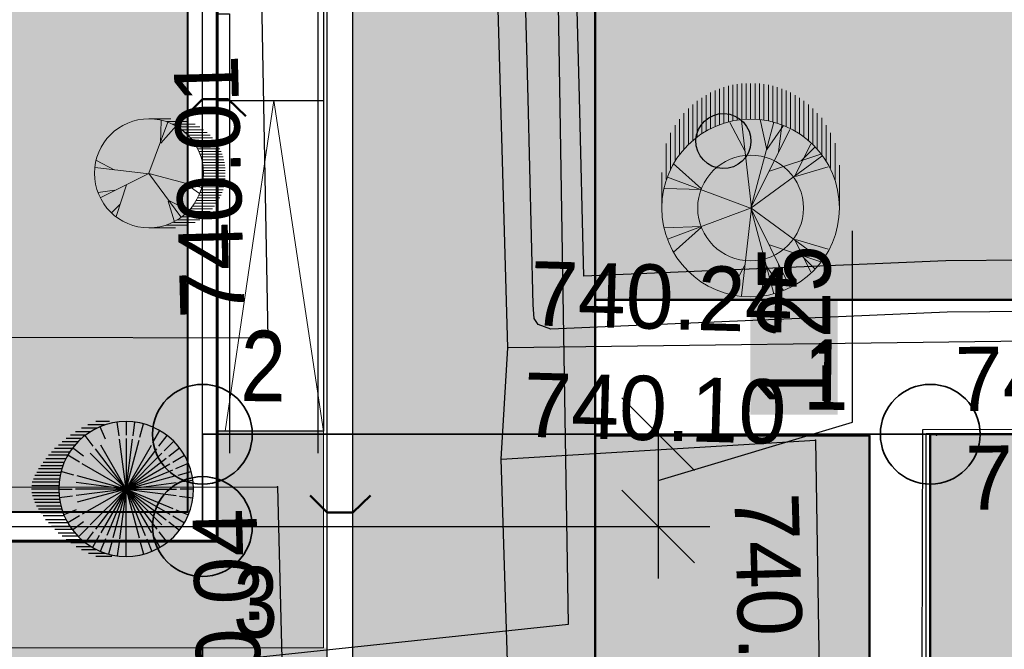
# Model space of a CAD drawing. Header units: millimetres. Extents: x -257011 to 237647566, y 2784933 to 6706507.
# Tile 287 of 451: x 10283163 to 10296575, y 5225913 to 5234484. Entities that reach past the tile are written whole.
import ezdxf

# ---------------------------------------------------------------- set-up
doc = ezdxf.new("R2010")
doc.units = ezdxf.units.MM
doc.header["$LTSCALE"] = 1000
doc.header["$PDMODE"] = 32
doc.header["$PDSIZE"] = 0.3
for name, pattern in [('ACAD_ISO02W100', [15, 12, -3]), ('Д_ТРОТ_ТРУБА', [3, 1.5, -1.5]), ('Контура низ откосов  Штриховая 0.1-0.5 - - - - - - -', [0.6, 0.1, -0.5])]:
    doc.linetypes.add(name, pattern=pattern)
for name, color, linetype in [('(004) Точки рельефа', 7, 'Continuous'), ('(007) Здания', 7, 'Continuous'), ('(013) Газ', 40, 'ИК_Газопровод -------г--------'), ('(014) Водопровод', 5, 'ИК_Водопровод -------в--------'), ('(025) Дорога', 7, 'Continuous'), ('(035) Откосы', 7, 'Continuous'), ('(038) Деревья', 7, 'Continuous'), ('(040) Ограда', 7, 'Continuous'), ('TREE', 74, 'Continuous')]:
    doc.layers.add(name, color=color, linetype=linetype)
doc.layers.add('.', color=7, linetype='Continuous', lineweight=15)
doc.layers.add('Ф А С А Д', color=250, linetype='Continuous', lineweight=15)
doc.styles.add('ATTR', font='romans.shx', dxfattribs={"width": 0.8, "height": 0.470416})
doc.styles.add('D-431', font='txt', dxfattribs={"width": 2})
doc.styles.add('S', font='txtwr', dxfattribs={"oblique": 15})
doc.styles.get("Standard").update_dxf_attribs({"font": 'ARIALN.TTF'})
doc.linetypes.add('FENCELINE1', pattern='A,6.35,-2.54,[133,ltypeshp.shx,S=2.54,R=0,X=-2.54,Y=0],-2.54,25.4', length=36.83)
doc.linetypes.add('KANALIS_K', pattern='A,1,["<",Standard,S=1.8,R=0,X=-0.9,Y=-0.9],3,-1,["К",Standard,S=1.8,R=0,X=-0.9,Y=-0.9],-1,10', length=16)
doc.linetypes.add('ИК_Водопровод -------в--------', pattern='A,9,-0.6,["В",Standard,S=1.2,R=0,X=0,Y=-0.6],-1.2', length=10.8)
doc.linetypes.add('ИК_Воздушка ------- --------', pattern='A,9,-0.6,["Z",Standard,S=1.2,R=70,X=0.6,Y=-0.65],-1', length=10.6)
doc.linetypes.add('ИК_Газопровод -------г--------', pattern='A,9,-0.6,["Г",Standard,S=1.2,R=0,X=0,Y=-0.6],-1.2', length=10.8)
doc.linetypes.add('ОТКОСЫ_НЕУКР', pattern='A,0.5,["|",Standard,S=1.2,R=0,X=0,Y=-1.2],1,["|",Standard,S=0.5,R=0,X=0,Y=-0.5],0.5', length=2)
doc.dimstyles.new('ISO-25_WS', dxfattribs={"dimscale": 141.414141, "dimtxt": 7, "dimasz": 7, "dimexe": 5, "dimexo": 20, "dimgap": 2, "dimtad": 1, "dimdec": 0, "dimdsep": 46, "dimtxsty": 'Standard', "dimblk": 'OBLIQUE', "dimcen": 2.5, "dimdle": 5, "dimclrd": 5, "dimclre": 5, "dimclrt": 5, "dimadec": 0, "dimazin": 0, "dimtfac": 1, "dimtdec": 0, "dimtmove": 0, "dimatfit": 3, "dimldrblk": 'OBLIQUE', "dimfxl": 0, "dimtolj": 1, "dimtzin": 0, "dimlwd": 30, "dimlwe": 30, "dimarcsym": 0})

# ---------------------------------------------------------------- blocks, each defined once
blk = doc.blocks.new('d')
at = {"layer": '(038) Деревья', "color": 30}
blk.add_ellipse((0, 0), major_axis=(0.265, 0.265), ratio=1, start_param=5.497787, end_param=11.780972, dxfattribs=at)
blk = doc.blocks.new('I00250')
at = {"color": 7}
blk.add_solid([(0, 0), (-0.48, 0.83), (0.48, 0.83)], dxfattribs=at)
at = {"color": 4, "linetype": 'Continuous', "style": 'S', "oblique": 15}
blk.add_attdef('Z', (1.245141, 0.11087), '', height=2, dxfattribs=at)
blk = doc.blocks.new('kjvklglhl')
at = {"layer": '(004) Точки рельефа'}
for p in [(330.341, 516.212), (333.604, 516.168), (339.442, 515.154), (337.831, 515.029), (339.476, 515.145), (333.556, 514.65), (330.524, 514.19)]:
    blk.add_point(p, dxfattribs=at)
at = {"layer": '(007) Здания'}
blk.add_lwpolyline([(374.581, 503.36), (339.692, 502.379), (339.333, 515.161), (374.221, 516.142)], dxfattribs=at)
at = {"layer": '(013) Газ', "linetype": 'ИК_Воздушка ------- --------', "ltscale": 0.5, "flags": 128}
blk.add_lwpolyline([(292.909, 529.889), (292.062, 534.008), (300.797, 535.523), (378.045, 536.01), (380.152, 536.01), (380.512, 520.117), (378.614, 520.082), (373.886, 519.972), (374, 516.282), (339.283, 515.209), (339.606, 502.365), (340.619, 488.79), (341.059, 475.484), (341.059, 475.484), (344.329, 475.58), (345.717, 447.337), (345.717, 447.337)], dxfattribs=at)
at = {"layer": '(014) Водопровод', "ltscale": 0.5, "flags": 128}
blk.add_lwpolyline([(313.499, 509.603), (334.539, 512.433), (333.84, 528.157), (363.046, 530.904), (398.253, 533.905)], dxfattribs=at)
at = {"layer": '(025) Дорога', "linetype": 'Д_ТРОТ_ТРУБА', "flags": 128}
for points in [[(269.368, 515.247), (282.156, 517.109), (283.702, 507.914), (307.271, 511.692), (310.476, 513.628), (310.443, 515.538), (318.567, 515.917), (330.341, 516.212), (329.81, 527.423), (321.381, 528.706), (305.268, 531.339), (301.294, 530.976)], [(333.604, 516.168), (332.964, 527.46), (378.93, 529.121), (379.066, 528.657), (379.066, 527.246)], [(379.066, 525.545), (379.066, 521.091), (372.609, 521.091), (372.613, 518.239), (373.418, 517.642), (366.333, 517.518), (333.604, 516.168)], [(338.216, 506.163), (338.36, 502.868), (334.283, 502.595), (333.556, 514.65), (337.831, 515.029)], [(337.831, 515.029), (338.067, 509.596)]]:
    blk.add_lwpolyline(points, dxfattribs=at)
at = {"layer": '(025) Дорога', "linetype": 'Контура низ откосов  Штриховая 0.1-0.5 - - - - - - -'}
blk.add_lwpolyline([(333.556, 514.65), (333.604, 516.168)], dxfattribs=at)
at = {"layer": '(025) Дорога', "linetype": 'Д_ТРОТ_ТРУБА', "flags": 128}
blk.add_lwpolyline([(269.368, 515.247), (270.684, 506.001), (279.473, 507.345), (281.553, 506.423), (308.542, 510.883), (312.531, 513.649), (318.524, 513.838), (330.524, 514.19), (333.406, 460.634), (331.811, 454.811, 1.56758), (332.906, 443.73, 0.509364), (333.962, 453.359), (336.672, 456.912), (338.021, 457.657), (347.714, 458.292), (347.773, 448.108), (343.552, 448.203), (343.703, 435.09)], format="xyb", dxfattribs=at)
at = {"layer": '(035) Откосы', "linetype": 'ОТКОСЫ_НЕУКР', "ltscale": 0.5}
blk.add_lwpolyline([(333.787, 519.563), (333.534, 524.149), (333.576, 524.429), (333.871, 524.832), (362.842, 526.167), (362.988, 526.174), (363.23, 526.062), (363.288, 525.847), (363.822, 518.047), (363.7, 517.812), (363.34, 517.678), (339.576, 516.822), (334.182, 516.44), (334.01, 516.495), (333.954, 516.578), (333.936, 516.762), (333.787, 519.563)], dxfattribs=at)
at = {"layer": '(035) Откосы', "linetype": 'Контура низ откосов  Штриховая 0.1-0.5 - - - - - - -', "ltscale": 0.5}
blk.add_lwpolyline([(334.486, 519.601), (334.237, 524.116), (334.242, 524.148), (362.613, 525.455), (363.098, 518.37), (339.538, 517.521), (334.615, 517.173)], close=True, dxfattribs=at)
at = {"layer": '(007) Здания', "color": 0, "xscale": 0.4999999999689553, "yscale": 0.4999999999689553, "zscale": 0.4999999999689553, "rotation": 180.7371977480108}
blk.add_blockref('I00250', (339.668, 515.171), dxfattribs=at)
at = {"layer": '(038) Деревья', "color": 30, "linetype": 'Continuous'}
blk.add_blockref('d', (336.462, 519.064), dxfattribs=at)
at = {"layer": '(004) Точки рельефа', "style": 'D-431'}
for s, rotation, p in [('740.01', 93.1161, (330.011, 516.482)), ('740.44', 1.9114, (339.719, 515.477)), ('740.82', 1.7544, (339.893, 514.138)), ('740.26', 273.2126, (336.745, 514.27)), ('740.04', 93.0797, (330.437, 510.317))]:
    blk.add_text(s, height=0.875, rotation=rotation, dxfattribs=at).set_placement(p)
for s, p in [('740.24', (333.891, 516.483)), ('740.10', (333.843, 514.965))]:
    blk.add_text(s, height=0.875, dxfattribs=at).set_placement(p)
blk = doc.blocks.new('dhdyfh')
at = {"layer": 'TREE', "color": 92, "lineweight": 20}
for p, q in [((10254035, 5666629), (10254035, 5666140)), ((10254096, 5666652), (10254096, 5666163)), ((10254156, 5666184), (10254156, 5666675)), ((10254217, 5666691), (10254217, 5666204)), ((10254277, 5666217), (10254277, 5666705)), ((10254338, 5666714), (10254338, 5666227)), ((10254398, 5666235), (10254398, 5666724)), ((10254459, 5666724), (10254459, 5666238)), ((10254519, 5666243), (10254519, 5666724)), ((10254580, 5666724), (10254580, 5666240)), ((10254640, 5666233), (10254640, 5666724)), ((10254701, 5666717), (10254701, 5666227)), ((10254761, 5666215), (10254761, 5666706)), ((10254822, 5666693), (10254822, 5666199)), ((10254882, 5666186), (10254882, 5666674)), ((10254943, 5666652), (10254943, 5666166)), ((10255003, 5666140), (10255003, 5666629)), ((10253793, 5665998), (10253793, 5666487)), ((10253854, 5666529), (10253854, 5666039)), ((10253914, 5666083), (10253914, 5666567)), ((10253975, 5666109), (10253975, 5666601)), ((10255064, 5666601), (10255064, 5666114)), ((10255125, 5666081), (10255125, 5666565)), ((10255185, 5666529), (10255185, 5666042)), ((10255246, 5665998), (10255246, 5666487)), ((10253672, 5665895), (10253672, 5666384)), ((10253733, 5665949), (10253733, 5666439)), ((10255306, 5666441), (10255306, 5665949)), ((10255367, 5665893), (10255367, 5666384)), ((10253551, 5665761), (10253551, 5666240)), ((10253612, 5665831), (10253612, 5666323)), ((10254532, 5665031), (10254393, 5666223)), ((10254739, 5665821), (10254650, 5666236)), ((10255427, 5666323), (10255427, 5665828)), ((10255488, 5665756), (10255488, 5666256)), ((10253491, 5665666), (10253491, 5666158)), ((10254443, 5665800), (10254236, 5666193)), ((10254522, 5665028), (10254837, 5666198)), ((10254522, 5665031), (10255054, 5666100)), ((10254739, 5665828), (10254966, 5666152)), ((10254897, 5665793), (10254946, 5666154)), ((10255548, 5666158), (10255548, 5665664)), ((10253430, 5665555), (10253430, 5666052)), ((10255609, 5665574), (10255609, 5666055)), ((10253370, 5665419), (10253370, 5665908)), ((10255123, 5665467), (10255340, 5665898)), ((10255212, 5665677), (10255390, 5665854)), ((10255669, 5665911), (10255669, 5665409)), ((10254522, 5665028), (10255488, 5665736)), ((10254778, 5665531), (10255478, 5665762)), ((10253851, 5665290), (10253466, 5665636)), ((10255133, 5665459), (10255577, 5665590)), ((10255730, 5665030), (10255730, 5665615)), ((10253309, 5665030), (10253309, 5665514)), ((10254519, 5665030), (10253387, 5665451)), ((10253851, 5665282), (10253348, 5665297))]:
    blk.add_line(p, q, dxfattribs=at)
at = {"layer": 'TREE', "color": 30, "lineweight": 20, "true_color": 0xf8991e}
for p, q in [((10254519, 5665030), (10253387, 5664608)), ((10254532, 5665028), (10254393, 5663836)), ((10254522, 5665031), (10254837, 5663861)), ((10254522, 5665031), (10255488, 5664323)), ((10254522, 5665028), (10255054, 5663959)), ((10253851, 5664777), (10253348, 5664762)), ((10253851, 5664769), (10253466, 5664423)), ((10255133, 5664600), (10255577, 5664469)), ((10254778, 5664528), (10255478, 5664297)), ((10255123, 5664592), (10255340, 5664161)), ((10255212, 5664382), (10255390, 5664205)), ((10254443, 5664259), (10254236, 5663866)), ((10254739, 5664238), (10254650, 5663823)), ((10254739, 5664231), (10254966, 5663908)), ((10254897, 5664266), (10254946, 5663905))]:
    blk.add_line(p, q, dxfattribs=at)
blk.add_circle((10254519, 5665030), 1210, dxfattribs=at)
at = {"layer": 'TREE', "color": 92, "lineweight": 20}
blk.add_circle((10254519, 5665030), 720, dxfattribs=at)
at = {"layer": 'TREE', "color": 30, "lineweight": 20, "true_color": 0xf8991e, "style": 'ATTR', "width": 0.8, "flags": 9}
for p in [(10254522, 5665031), (10254522, 5665028)]:
    blk.add_attdef('ESTCODE', p, '', height=14.1, rotation=90, dxfattribs=at)
blk = doc.blocks.new('16')
h = blk.add_hatch(color=256)
h.dxf.hatch_style = 1
h.set_gradient(color1=(153, 204, 102), one_color=1, tint=1, name='SPHERICAL')
h.paths.add_polyline_path([(16382639, 10776741, 1), (16386324, 10776741, 1)])
blk.add_circle((16384481, 10776741), 1842)
at = {"layer": 'TREE'}
for p, q in [((16384102, 10778156), (16384005, 10778520)), ((16384290, 10778196), (16384241, 10778567)), ((16384481, 10778583), (16384481, 10778214)), ((16384673, 10778196), (16384722, 10778567)), ((16384938, 10778583), (16385310, 10778583)), ((16385074, 10778491), (16385524, 10778491)), ((16383584, 10777909), (16383360, 10778202)), ((16383746, 10778014), (16383560, 10778336)), ((16385044, 10778100), (16385186, 10778442)), ((16385282, 10778398), (16385700, 10778398)), ((16385378, 10777909), (16385603, 10778202)), ((16385450, 10778306), (16385862, 10778306)), ((16385595, 10778214), (16385999, 10778214)), ((16383442, 10777780), (16383179, 10778043)), ((16384481, 10776741), (16383791, 10777937)), ((16384481, 10776741), (16384124, 10778075)), ((16384481, 10776741), (16384302, 10778103)), ((16384481, 10778122), (16384481, 10776741)), ((16384481, 10776741), (16384661, 10778103)), ((16384481, 10776741), (16385172, 10777937)), ((16385701, 10778122), (16386115, 10778122)), ((16385799, 10778030), (16386226, 10778030)), ((16385881, 10777938), (16386324, 10777938)), ((16383208, 10777476), (16382886, 10777662)), ((16383317, 10777634), (16383020, 10777862)), ((16384481, 10776741), (16383504, 10777717)), ((16384481, 10776741), (16383643, 10777834)), ((16384481, 10776741), (16385320, 10777834)), ((16384481, 10776741), (16385458, 10777717)), ((16385646, 10777634), (16385943, 10777862)), ((16385755, 10777476), (16386077, 10777662)), ((16385956, 10777846), (16386436, 10777846)), ((16386517, 10777754), (16386019, 10777754)), ((16386085, 10777662), (16386598, 10777662)), ((16383119, 10777305), (16382780, 10777445)), ((16384481, 10776741), (16383285, 10777431)), ((16384481, 10776741), (16383384, 10777583)), ((16384481, 10776741), (16385678, 10777431)), ((16386124, 10777569), (16386671, 10777569)), ((16386744, 10777477), (16386171, 10777477)), ((16383056, 10777122), (16382702, 10777217)), ((16384481, 10776741), (16383207, 10777268)), ((16385907, 10777122), (16386261, 10777217)), ((16386812, 10777385), (16386207, 10777385)), ((16386238, 10777293), (16386872, 10777293)), ((16386924, 10777201), (16386269, 10777201)), ((16383020, 10776933), (16382655, 10776981)), ((16384481, 10776741), (16383114, 10776920)), ((16384481, 10776741), (16383147, 10777098)), ((16384481, 10776741), (16385816, 10777098)), ((16384481, 10776741), (16385848, 10776920)), ((16386289, 10777109), (16386975, 10777109)), ((16387013, 10777017), (16386304, 10777017)), ((16386316, 10776925), (16387043, 10776925)), ((16382639, 10776741), (16383008, 10776741)), ((16384481, 10776741), (16383100, 10776741)), ((16384481, 10776741), (16383114, 10776561)), ((16384481, 10776741), (16383207, 10776213)), ((16384481, 10776741), (16383285, 10776050)), ((16384481, 10776741), (16383384, 10775898)), ((16384481, 10776741), (16383504, 10775764)), ((16384481, 10776741), (16383643, 10775648)), ((16384481, 10776741), (16383791, 10775544)), ((16384481, 10776741), (16383956, 10775471)), ((16384481, 10776741), (16384124, 10775406)), ((16384481, 10776741), (16385863, 10776741)), ((16384481, 10776741), (16385458, 10775764)), ((16384481, 10776741), (16385816, 10776383)), ((16384481, 10776741), (16385678, 10776050)), ((16384481, 10776741), (16385848, 10776561)), ((16384481, 10776741), (16385320, 10775648)), ((16384481, 10776741), (16385172, 10775544)), ((16384481, 10776741), (16384839, 10775406)), ((16384481, 10776741), (16385007, 10775471)), ((16384481, 10776741), (16384661, 10775378)), ((16384481, 10775359), (16384481, 10776741)), ((16386324, 10776741), (16385955, 10776741)), ((16387056, 10776833), (16386320, 10776833)), ((16387056, 10776648), (16386324, 10776648)), ((16386328, 10776741), (16387065, 10776741)), ((16383020, 10776548), (16382655, 10776500)), ((16385942, 10776548), (16386308, 10776500)), ((16386285, 10776372), (16386975, 10776372)), ((16387005, 10776464), (16386305, 10776464)), ((16386313, 10776556), (16387035, 10776556)), ((16383119, 10776176), (16382780, 10776036)), ((16385844, 10776176), (16386183, 10776036)), ((16386812, 10776096), (16386211, 10776096)), ((16386242, 10776188), (16386872, 10776188)), ((16386928, 10776280), (16386262, 10776280)), ((16383208, 10776005), (16382886, 10775819)), ((16383317, 10775847), (16383020, 10775619)), ((16385646, 10775847), (16385943, 10775619)), ((16385755, 10776005), (16386077, 10775819)), ((16386081, 10775819), (16386603, 10775819)), ((16386680, 10775912), (16386132, 10775912)), ((16386171, 10776004), (16386744, 10776004)), ((16383584, 10775572), (16383360, 10775279)), ((16385378, 10775572), (16385603, 10775279)), ((16385521, 10775701), (16385784, 10775438)), ((16386333, 10775543), (16385881, 10775543)), ((16385956, 10775635), (16386427, 10775635)), ((16386517, 10775727), (16386023, 10775727)), ((16383746, 10775467), (16383560, 10775145)), ((16383918, 10775381), (16383776, 10775039)), ((16384102, 10775325), (16384005, 10774961)), ((16384481, 10774898), (16384481, 10775267)), ((16384673, 10775285), (16384722, 10774914)), ((16384861, 10775325), (16384958, 10774961)), ((16385044, 10775381), (16385186, 10775039)), ((16385217, 10775467), (16385402, 10775145)), ((16385587, 10775267), (16385995, 10775267)), ((16386119, 10775359), (16385697, 10775359)), ((16385795, 10775451), (16386230, 10775451)), ((16385511, 10774991), (16385058, 10774991)), ((16385310, 10775083), (16385695, 10775083)), ((16385849, 10775175), (16385446, 10775175)), ((16384868, 10774898), (16385306, 10774898))]:
    blk.add_line(p, q, dxfattribs=at)
at = {"layer": 'TREE', "style": 'ATTR', "width": 0.8, "flags": 9}
blk.add_attdef('ESTCODE', (16384481, 10776741), '', height=21.5, dxfattribs=at)
blk = doc.blocks.new('_Oblique')
at = {"color": 0, "linetype": 'ByBlock', "lineweight": -2}
blk.add_line((-0.5, -0.5), (0.5, 0.5), dxfattribs=at)
blk = doc.blocks.new('*D1798')
at = {"color": 5, "transparency": 16777216}
for p, q in [((10285653, 5226012), (10285653, 5218119)), ((10295566, 5226012), (10295566, 5218119)), ((10296273, 5218826), (10284945, 5218826))]:
    blk.add_line(p, q, dxfattribs=at)
at = {"layer": 'Defpoints', "color": 0, "lineweight": 50, "transparency": 16777216}
for p in [(10285653, 5228840), (10295566, 5228840), (10285653, 5218826)]:
    blk.add_point(p, dxfattribs=at)
at = {"color": 5, "transparency": 16777216, "xscale": 989.89898989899, "yscale": 989.89898989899, "zscale": 989.89898989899, "rotation": 180}
blk.add_blockref('_Oblique', (10285653, 5218826), dxfattribs=at)
at = {"color": 5, "transparency": 16777216, "xscale": 989.89898989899, "yscale": 989.89898989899, "zscale": 989.89898989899}
blk.add_blockref('_Oblique', (10295566, 5218826), dxfattribs=at)
at = {"color": 5, "lineweight": 0, "transparency": 16777216, "insert": (10290609, 5219614), "char_height": 989.9, "attachment_point": 5, "bg_fill": 1, "box_fill_scale": 1.1, "bg_fill_color": 255, "bg_fill_transparency": 0}
blk.add_mtext('\\A1;9.9', dxfattribs=at)
blk = doc.blocks.new('*D1800')
at = {"color": 5, "transparency": 16777216}
for p, q in [((10294506, 5229006), (10294506, 5231611)), ((10291858, 5229547), (10291858, 5226877)), ((10291858, 5228212), (10294506, 5229006)), ((10289229, 5228840), (10292565, 5228840)), ((10281533, 5227584), (10292565, 5227584))]:
    blk.add_line(p, q, dxfattribs=at)
at = {"layer": 'Defpoints', "color": 0, "lineweight": 50, "transparency": 16777216}
for p in [(10286401, 5228840), (10278704, 5227584), (10291858, 5227584)]:
    blk.add_point(p, dxfattribs=at)
at = {"color": 5, "transparency": 16777216, "xscale": 989.89898989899, "yscale": 989.89898989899, "zscale": 989.89898989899}
for p, rotation in [((10291858, 5228840), 90), ((10291858, 5227584), 270)]:
    blk.add_blockref('_Oblique', p, dxfattribs=dict(at, rotation=rotation))
at = {"color": 5, "lineweight": 0, "transparency": 16777216, "insert": (10293717, 5230308), "char_height": 989.9, "attachment_point": 5, "rotation": 90, "bg_fill": 1, "box_fill_scale": 1.1, "bg_fill_color": 255, "bg_fill_transparency": 0}
blk.add_mtext('\\A1;1.25', dxfattribs=at)
blk = doc.blocks.new('17')
at = {"layer": 'TREE', "color": 68, "lineweight": 20, "true_color": 0x306100}
for p, q in [((16375547, 10777897), (16376284, 10777897)), ((16375547, 10776055), (16376189, 10777778)), ((16375932, 10777072), (16375955, 10777838)), ((16375943, 10777072), (16376470, 10777658)), ((16376140, 10777805), (16376884, 10777805)), ((16376347, 10777713), (16377104, 10777713)), ((16376516, 10777620), (16377265, 10777620)), ((16376661, 10777528), (16377389, 10777528)), ((16376767, 10777436), (16377515, 10777436)), ((16376865, 10777344), (16377610, 10777344)), ((16376947, 10777252), (16377692, 10777252)), ((16377022, 10777160), (16377766, 10777160)), ((16377829, 10777068), (16377084, 10777068)), ((16377151, 10776976), (16377888, 10776976)), ((16377190, 10776884), (16377939, 10776884)), ((16377982, 10776792), (16377237, 10776792)), ((16378017, 10776699), (16377272, 10776699)), ((16377304, 10776607), (16378052, 10776607)), ((16375545, 10776036), (16373730, 10776246)), ((16374374, 10776171), (16373777, 10776487)), ((16378077, 10776515), (16377335, 10776515)), ((16377355, 10776423), (16378098, 10776423)), ((16378111, 10776331), (16377369, 10776331)), ((16375545, 10776051), (16373917, 10775240)), ((16375545, 10776051), (16377325, 10775571)), ((16375545, 10776051), (16376623, 10774580)), ((16377381, 10776239), (16378126, 10776239)), ((16378126, 10776147), (16377386, 10776147)), ((16378126, 10775963), (16377390, 10775963)), ((16377394, 10776055), (16378126, 10776055)), ((16374784, 10775661), (16374433, 10774595)), ((16376751, 10775721), (16377384, 10775856)), ((16376763, 10775721), (16377255, 10775376)), ((16378080, 10775594), (16377327, 10775594)), ((16377351, 10775686), (16378099, 10775686)), ((16378115, 10775778), (16377370, 10775778)), ((16377378, 10775870), (16378127, 10775870)), ((16374386, 10775481), (16373835, 10775406)), ((16377237, 10775318), (16377982, 10775318)), ((16378017, 10775410), (16377276, 10775410)), ((16377308, 10775502), (16378050, 10775502)), ((16374561, 10775000), (16374292, 10774730)), ((16376201, 10775120), (16376400, 10774445)), ((16376213, 10775135), (16376868, 10774805)), ((16377022, 10774949), (16377766, 10774949)), ((16377829, 10775042), (16377088, 10775042)), ((16377147, 10775134), (16377884, 10775134)), ((16377939, 10775226), (16377198, 10775226)), ((16377515, 10774673), (16376763, 10774673)), ((16376861, 10774765), (16377610, 10774765)), ((16377696, 10774857), (16376947, 10774857)), ((16376888, 10774305), (16376124, 10774305)), ((16376376, 10774397), (16377108, 10774397)), ((16377265, 10774489), (16376512, 10774489)), ((16376652, 10774581), (16377414, 10774581)), ((16375547, 10774213), (16376438, 10774213))]:
    blk.add_line(p, q, dxfattribs=at)
blk.add_circle((16375547, 10776055), 1842, dxfattribs=at)
at = {"layer": 'TREE', "color": 68, "lineweight": 20, "true_color": 0x306100, "style": 'ATTR', "width": 0.8, "flags": 9}
blk.add_attdef('ESTCODE', (16375545, 10776051), '', height=21.5, dxfattribs=at)
blk = doc.blocks.new('ergrtshjs')
at = {"layer": '(040) Ограда', "linetype": 'KANALIS_K', "ltscale": 1000}
h = blk.add_hatch(color=256, dxfattribs=at)
h.set_gradient(color1=(255, 0, 0), color2=(255, 0, 0), tint=0.41, name='INVSPHERICAL')
h.paths.add_polyline_path([(4220109, -1174872), (4193509, -1174872), (4193509, -1159672), (4220109, -1159672)])
at = {"layer": '.', "lineweight": 0, "ltscale": 1000}
h = blk.add_hatch(dxfattribs=at)
h.set_pattern_fill('AR-SAND', color=252, scale=10)
h.set_pattern_definition([(37.5, (0, -27743), (-16.000313, 489.413237), [0, -386.08, 0, -431.8, 0, -412.75]), (7.5, (0, -27743), (449.52328, 716.8251), [0, -208.28, 0, -347.98, 0, -133.35]), (327.5, (-312.4, -27743), (790.99237, 1.437185), [0, -127, 0, -457.2, 0, -596.9]), (317.5, (-312.4, -27743), (763.55645, 222.92932), [0, -63.5, 0, -299.72, 0, -342.9])])
h.paths.add_polyline_path([(4221959, -1157822), (4191659, -1157822), (4191659, -1165772), (4193109, -1165772), (4193109, -1159272), (4220509, -1159272), (4220509, -1166372), (4221959, -1166372)])
h.paths.add_polyline_path([(4193109, -1173772), (4191659, -1173772), (4191659, -1176722), (4196959, -1176722), (4196959, -1175272), (4193109, -1175272)])
h.paths.add_polyline_path([(4221959, -1171476), (4221959, -1168172), (4220509, -1168172), (4220509, -1175272), (4207359, -1175272), (4207359, -1176722), (4221959, -1176722)])
at = {"color": 0}
for p, q in [((4191659, -1166372), (4191659, -1173772)), ((4193109, -1169272), (4191659, -1169272))]:
    blk.add_line(p, q, dxfattribs=at)
at = {"lineweight": 60, "ltscale": 1000}
blk.add_lwpolyline([(4193109, -1159272), (4220509, -1159272), (4220509, -1175272), (4193109, -1175272)], close=True, dxfattribs=at)
at = {"color": 1, "lineweight": 30, "ltscale": 1000}
blk.add_lwpolyline([(4193309, -1159472), (4220309, -1159472), (4220309, -1175072), (4193309, -1175072)], close=True, dxfattribs=at)
at = {"lineweight": 40, "ltscale": 1000}
blk.add_lwpolyline([(4193509, -1159672), (4220109, -1159672), (4220109, -1174872), (4193509, -1174872)], close=True, dxfattribs=at)
at = {"color": 204, "linetype": 'FENCELINE1', "lineweight": 30, "ltscale": 20}
for points in [[(4191739, -1165772), (4191739, -1174072)], [(4193109, -1168092), (4192939, -1168092), (4192939, -1174072)]]:
    blk.add_lwpolyline(points, dxfattribs=at)
at = {"lineweight": 0, "ltscale": 1000}
blk.add_lwpolyline([(4202859, -1176722), (4191659, -1176722), (4191659, -1168172)], dxfattribs=at)
at = {"color": 251, "linetype": 'ACAD_ISO02W100', "lineweight": 0, "ltscale": 50}
blk.add_lwpolyline([(4191659, -1173772), (4192339, -1169272), (4193002, -1173772)], dxfattribs=at)
at = {"color": 0}
blk.add_lwpolyline([(4191659, -1173772), (4193109, -1173772)], dxfattribs=at)
blk = doc.blocks.new('*D1802')
at = {"color": 5, "lineweight": 30, "ltscale": 1000, "transparency": 16777216}
for p, q in [((10258653, 5224756), (10258653, 5210370)), ((10285653, 5224756), (10285653, 5210370)), ((10257945, 5211077), (10286360, 5211077))]:
    blk.add_line(p, q, dxfattribs=at)
at = {"layer": 'Defpoints', "color": 0, "lineweight": 50, "ltscale": 1000, "transparency": 16777216}
for p in [(10258653, 5227584), (10285653, 5227584), (10285653, 5211077)]:
    blk.add_point(p, dxfattribs=at)
at = {"color": 5, "lineweight": 30, "ltscale": 1000, "transparency": 16777216, "xscale": 989.89898989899, "yscale": 989.89898989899, "zscale": 989.89898989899, "rotation": 180}
blk.add_blockref('_Oblique', (10258653, 5211077), dxfattribs=at)
at = {"color": 5, "lineweight": 30, "ltscale": 1000, "transparency": 16777216, "xscale": 989.89898989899, "yscale": 989.89898989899, "zscale": 989.89898989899}
blk.add_blockref('_Oblique', (10285653, 5211077), dxfattribs=at)
at = {"color": 5, "lineweight": 50, "ltscale": 1000, "transparency": 16777216, "insert": (10272153, 5211865), "char_height": 989.9, "attachment_point": 5, "bg_fill": 1, "box_fill_scale": 1.1, "bg_fill_color": 255, "bg_fill_transparency": 0}
blk.add_mtext('\\A1;27.0', dxfattribs=at)
blk = doc.blocks.new('*D1811')
at = {"color": 5, "lineweight": 30, "ltscale": 1000, "transparency": 16777216}
for p, q in [((10285653, 5224756), (10285653, 5210370)), ((10295566, 5213214), (10295566, 5210370)), ((10284945, 5211077), (10296273, 5211077))]:
    blk.add_line(p, q, dxfattribs=at)
at = {"layer": 'Defpoints', "color": 0, "lineweight": 50, "ltscale": 1000, "transparency": 16777216}
for p in [(10285653, 5227584), (10295566, 5216042), (10295566, 5211077)]:
    blk.add_point(p, dxfattribs=at)
at = {"color": 5, "lineweight": 30, "ltscale": 1000, "transparency": 16777216, "xscale": 989.89898989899, "yscale": 989.89898989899, "zscale": 989.89898989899, "rotation": 180}
blk.add_blockref('_Oblique', (10285653, 5211077), dxfattribs=at)
at = {"color": 5, "lineweight": 30, "ltscale": 1000, "transparency": 16777216, "xscale": 989.89898989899, "yscale": 989.89898989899, "zscale": 989.89898989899}
blk.add_blockref('_Oblique', (10295566, 5211077), dxfattribs=at)
at = {"color": 5, "lineweight": 50, "ltscale": 1000, "transparency": 16777216, "insert": (10290609, 5211865), "char_height": 989.9, "attachment_point": 5, "bg_fill": 1, "box_fill_scale": 1.1, "bg_fill_color": 255, "bg_fill_transparency": 0}
blk.add_mtext('\\A1;9.9', dxfattribs=at)

msp = doc.modelspace()

# ---------------------------------------------------------------- hatches: boundary and pattern name
at = {"ltscale": 1000}
h = msp.add_hatch(dxfattribs=at)
h.set_pattern_fill('AR-SAND', color=252, scale=15, angle=266, style=0)
h.set_pattern_definition([(303.5, (0, -223958.6), (734.005765, -27.267607), [0, -579.12, 0, -647.7, 0, -619.125]), (273.5, (0, -223958.6), (1025.58269, -747.64719), [0, -312.42, 0, -521.97, 0, -200.025]), (233.5, (32.7, -223491.1), (-80.614732, -1183.74871), [0, -190.5, 0, -685.8, 0, -895.35]), (223.5, (32.7, -223491.1), (253.68491, -1165.87085), [0, -95.25, 0, -449.58, 0, -514.35])])
edge = h.paths.add_edge_path()
edge.add_line((10291002.532, 5248833.869), (10251302.532, 5248833.869))
edge.add_line((10251302.532, 5248833.869), (10251302.532, 5242194.284))
edge.add_arc((10249347.869, 5242425.055), 1968.239, 268.6947902, 353.2667331, ccw=False)
edge.add_line((10249303.036, 5240457.327), (10220352.394, 5240457.327))
edge.add_line((10220352.394, 5240457.327), (10215991.367, 5239090.404))
edge.add_line((10215991.367, 5239090.404), (10216373.559, 5236457.327))
edge.add_line((10216373.559, 5236457.327), (10251259.401, 5236457.327))
edge.add_arc((10251111.735, 5234421.642), 2041.034, 0.8726, 85.851123, ccw=False)
edge.add_line((10253152.532, 5234452.725), (10253152.532, 5228439.075))
edge.add_line((10253152.532, 5228439.075), (10239515.793, 5228439.075))
edge.add_line((10239515.793, 5228439.075), (10239243.473, 5230904.364))
edge.add_line((10239243.473, 5230904.364), (10236395.713, 5230589.796))
edge.add_line((10236395.713, 5230589.796), (10237195.679, 5223940.527))
edge.add_line((10237195.679, 5223940.527), (10239978.751, 5224247.95))
edge.add_line((10239978.751, 5224247.95), (10239670.439, 5227039.075))
edge.add_line((10239670.439, 5227039.075), (10257002.532, 5227039.075))
edge.add_line((10257002.532, 5227039.075), (10257002.532, 5230083.867))
edge.add_line((10257002.532, 5230083.867), (10256452.532, 5230083.867))
edge.add_line((10256452.532, 5230083.867), (10256302.532, 5230083.867))
edge.add_line((10256302.532, 5230083.867), (10256302.532, 5230233.867))
edge.add_line((10256302.532, 5230233.867), (10256302.532, 5234283.867))
edge.add_line((10256302.532, 5234283.867), (10256352.532, 5234283.867))
edge.add_line((10256352.532, 5234283.867), (10256765.947, 5233043.624))
edge.add_line((10256765.947, 5233043.624), (10257002.532, 5232997.818))
edge.add_line((10257002.532, 5232997.818), (10257002.532, 5234483.863))
edge.add_line((10257002.532, 5234483.863), (10256402.532, 5234483.863))
edge.add_line((10256402.532, 5234483.863), (10256402.532, 5235443.014))
edge.add_arc((10256353.376, 5235433.866), 50, -180, 10.5422531, ccw=False)
edge.add_arc((10256353.376, 5235433.866), 50, 10.5422531, 180, ccw=False)
edge.add_line((10256402.532, 5235443.014), (10256402.532, 5236283.869))
edge.add_line((10256402.532, 5236283.869), (10257002.532, 5236283.869))
edge.add_line((10257002.532, 5236283.869), (10257002.532, 5244883.869))
edge.add_line((10257002.532, 5244883.869), (10255002.532, 5244883.869))
edge.add_line((10255002.532, 5244883.869), (10255002.532, 5228439.075))
edge.add_line((10255002.532, 5228439.075), (10254652.532, 5228439.075))
edge.add_line((10254652.532, 5228439.075), (10254652.532, 5245233.869))
edge.add_line((10254652.532, 5245233.869), (10287702.532, 5245233.869))
edge.add_line((10287702.532, 5245233.869), (10287702.532, 5243618.269))
edge.add_line((10287702.532, 5243618.269), (10287702.532, 5221033.869))
edge.add_line((10287702.532, 5221033.869), (10255060.096, 5221033.869))
edge.add_line((10255060.096, 5221033.869), (10255060.096, 5217433.869))
edge.add_line((10255060.096, 5217433.869), (10291002.532, 5217433.869))
edge.add_line((10291002.532, 5217433.869), (10291002.532, 5248833.869))
edge = h.paths.add_edge_path(flags=17)
edge.add_line((10277302.532, 5225433.869), (10287352.532, 5225433.869))
edge.add_line((10287352.532, 5225433.869), (10287352.532, 5225933.869))
edge.add_line((10287352.532, 5225933.869), (10287302.532, 5225933.869))
edge.add_line((10287302.532, 5225933.869), (10276102.532, 5225933.869))
edge.add_line((10276102.532, 5225933.869), (10276102.532, 5223933.869))
edge.add_line((10276102.532, 5223933.869), (10275187.508, 5223933.869))
edge.add_arc((10275187.532, 5223883.869), 50, 0, 90.0280029, ccw=False)
edge.add_arc((10275187.532, 5223883.869), 50, -180, 0, ccw=False)
edge.add_arc((10275187.532, 5223883.869), 50, 90.0280029, 180, ccw=False)
edge.add_line((10275187.508, 5223933.869), (10272517.532, 5223933.869))
edge.add_arc((10272517.532, 5223883.869), 50, 0, 89.9999998, ccw=False)
edge.add_arc((10272517.532, 5223883.869), 50, -180, 0, ccw=False)
edge.add_arc((10272517.532, 5223883.869), 50, 89.9999998, 180, ccw=False)
edge.add_line((10272517.532, 5223933.869), (10271602.532, 5223933.869))
edge.add_line((10271602.532, 5223933.869), (10271602.532, 5225933.869))
edge.add_line((10271602.532, 5225933.869), (10257002.532, 5225933.869))
edge.add_line((10257002.532, 5225933.869), (10257002.532, 5227039.075))
edge.add_line((10257002.532, 5227039.075), (10255002.532, 5227039.075))
edge.add_line((10255002.532, 5227039.075), (10255002.532, 5225433.869))
edge.add_line((10255002.532, 5225433.869), (10270602.532, 5225433.869))
edge.add_line((10270602.532, 5225433.869), (10270602.532, 5221383.869))
edge.add_line((10270602.532, 5221383.869), (10277302.532, 5221383.869))
edge.add_line((10277302.532, 5221383.869), (10277302.532, 5225433.869))
at = {"linetype": 'KANALIS_K', "ltscale": 1000}
h = msp.add_hatch(dxfattribs=at)
h.set_pattern_fill('JIS_STN_1E', color=252, scale=550, angle=266, style=0)
h.set_pattern_definition([(311, (0, -474025.9), (415.09027, 360.832466), []), (311, (-27.05, -474412.7), (415.09027, 360.832466), [550, -275])])
h.paths.add_polyline_path([(10295566.291, 5228840.348), (10330406.656, 5228840.348), (10330406.656, 5232470.382), (10336964.246, 5232470.382), (10336964.246, 5239940.415), (10343588.191, 5239940.415), (10343595.48, 5225332.352), (10347134.396, 5225332.352), (10347134.396, 5218730.338), (10343588.191, 5218730.338), (10343588.191, 5179081.731), (10337006.799, 5179081.731), (10337006.799, 5185271.215), (10331341.596, 5185271.215), (10331341.596, 5189373.51), (10296502.532, 5189373.51), (10296502.532, 5202344.323), (10336961.338, 5202344.323), (10336961.338, 5216042.133), (10295566.291, 5216042.133)])
at = {"layer": 'Ф А С А Д', "linetype": 'KANALIS_K', "ltscale": 1000}
h = msp.add_hatch(dxfattribs=at)
h.set_pattern_fill('CROSS', color=92, scale=40, angle=95)
h.set_pattern_definition([(95, (0, -474025.9), (-275.171012, 230.8958947), [127, -381]), (185, (57.72, -473957.1), (-230.8958947, -275.171012), [127, -381])])
h.paths.add_polyline_path([(10291002.532, 5238632.835), (10320021.445, 5239152.722), (10320021.445, 5230669.825), (10291002.532, 5230669.825)], flags=17)
h.paths.add_polyline_path([(10291002.532, 5214535.448), (10334860.708, 5214535.448), (10334860.708, 5203629.458), (10291002.532, 5203629.458)], flags=17)
h.paths.add_polyline_path([(10291002.532, 5216383.388), (10294739.647, 5216383.388), (10294739.647, 5219794.798), (10292871.508, 5219794.798), (10292871.508, 5223321.721), (10294739.647, 5223321.721), (10294739.647, 5228821.765), (10291002.532, 5228821.765)], flags=17)
h.paths.add_polyline_path([(10291002.532, 5189747.507), (10294739.647, 5189747.507), (10294739.647, 5194550.438), (10293759.32, 5194550.438), (10293759.32, 5198077.361), (10294739.647, 5198077.361), (10294739.647, 5201797.045), (10291002.532, 5201797.045)], flags=17)
edge = h.paths.add_edge_path()
edge.add_line((10293223.125, 5175850.04), (10329186.014, 5176626.298))
edge.add_line((10329186.014, 5176626.298), (10329186.014, 5188023.374))
edge.add_line((10329186.014, 5188023.374), (10291002.532, 5188023.374))
edge.add_line((10291002.532, 5188023.374), (10291002.532, 5177881.708))
edge.add_arc((10293100.291, 5177945.161), 2098.718, 181.732534, 273.3553239)
h.paths.add_polyline_path([(10345336.459, 5177822.299), (10347954.841, 5177822.299), (10347954.841, 5215172.545), (10345336.459, 5215172.545)])
edge = h.paths.add_edge_path()
edge.add_line((10249347.869, 5240456.816), (10220352.394, 5240457.327))
edge.add_line((10220352.394, 5240457.327), (10250729.509, 5249942.224))
edge.add_line((10250729.509, 5249942.224), (10257427.233, 5250335.085))
edge.add_line((10257427.233, 5250335.085), (10339299.453, 5248727.802))
edge.add_line((10339299.453, 5248727.802), (10354910.944, 5247944.815))
edge.add_line((10354910.944, 5247944.815), (10367254.279, 5247084.961))
edge.add_line((10367254.279, 5247084.961), (10366359.443, 5180247.604))
edge.add_line((10366359.443, 5180247.604), (10364775.188, 5178994.125))
edge.add_line((10364775.188, 5178994.125), (10354799.052, 5178744.217))
edge.add_line((10354799.052, 5178744.217), (10354799.052, 5212008.297))
edge.add_line((10354799.052, 5212008.297), (10357685.763, 5212008.297))
edge.add_line((10357685.763, 5212008.297), (10357685.763, 5232216.693))
edge.add_line((10357685.763, 5232216.693), (10354910.944, 5232216.693))
edge.add_line((10354910.944, 5232216.693), (10354910.944, 5244765.322))
edge.add_line((10354910.944, 5244765.322), (10291002.532, 5245419.59))
edge.add_line((10291002.532, 5245419.59), (10291002.532, 5248833.869))
edge.add_line((10291002.532, 5248833.869), (10251302.532, 5248833.869))
edge.add_line((10251302.532, 5248833.869), (10251302.532, 5242194.284))
edge.add_arc((10249347.869, 5242425.055), 1968.239, 270, 353.2667331, ccw=False)
h.paths.add_polyline_path([(10344952.028, 5228940.303), (10348005.201, 5228940.303), (10348005.201, 5241308.335), (10344952.028, 5241308.335)], flags=17)

# ---------------------------------------------------------------- linework, layer by layer
at = {"lineweight": 50, "ltscale": 1000}
msp.add_lwpolyline([(10255060.096, 5221433.869), (10255060.096, 5217433.869), (10291002.532, 5217433.869), (10291002.532, 5248833.869), (10251302.532, 5248833.869), (10251302.532, 5242194.284, -0.386730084), (10249303.036, 5240457.327), (10220352.394, 5240457.327), (10215991.367, 5239090.404), (10216373.559, 5236457.327), (10251259.401, 5236457.327, -0.388770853), (10253152.532, 5234452.725), (10253152.532, 5228439.075)], format="xyb", dxfattribs=at)
at = {"color": 150}
for points in [[(10254652.532, 5227039.075), (10254652.532, 5221033.869), (10287702.532, 5221033.869), (10287702.532, 5243618.269), (10287702.532, 5245233.869), (10254652.532, 5245233.869), (10254652.532, 5228439.075)], [(10255002.532, 5227039.075), (10255002.532, 5221383.869), (10287352.532, 5221383.869), (10287352.532, 5243383.869), (10287352.532, 5244883.869), (10255002.532, 5244883.869), (10255002.532, 5228439.075)]]:
    msp.add_lwpolyline(points, dxfattribs=at)
at = {"lineweight": 50, "ltscale": 1000}
for points in [[(10295566.291, 5228840.348), (10330406.656, 5228840.348), (10330406.656, 5232470.382), (10336964.246, 5232470.382), (10336964.246, 5239940.415), (10343588.191, 5239940.415), (10343588.191, 5179081.731), (10337006.799, 5179081.731), (10337006.799, 5185271.215), (10331341.596, 5185271.215), (10331341.596, 5189373.51), (10296502.532, 5189373.51), (10296502.532, 5202344.323), (10336961.338, 5202344.323), (10336961.338, 5216042.133), (10295566.291, 5216042.133), (10295566.291, 5228840.348)], [(10285419.952, 5233168.805), (10285652.532, 5233399.886), (10286002.532, 5233399.886), (10286241.484, 5233168.805)], [(10294739.647, 5223321.721), (10294739.647, 5228821.765), (10291002.532, 5228821.765), (10291002.532, 5216383.388), (10294739.647, 5216383.388), (10294739.647, 5219794.798)], [(10287119.952, 5228007.853), (10287352.532, 5227776.772), (10287702.532, 5227776.772), (10287941.484, 5228007.853)]]:
    msp.add_lwpolyline(points, dxfattribs=at)
msp.add_lwpolyline([(10291002.532, 5238632.835), (10320021.445, 5239152.722), (10320021.445, 5230669.825), (10291002.532, 5230669.825)], close=True, dxfattribs=at)
at = {"color": 222, "lineweight": 35}
msp.add_lwpolyline([(10285652.532, 5227583.869), (10285652.532, 5228840.348), (10295566.291, 5228840.348)], dxfattribs=at)
for centre in [(10285652.532, 5228840.367), (10295566.291, 5228840.348), (10285652.532, 5227583.869)]:
    msp.add_circle(centre, 679.103, dxfattribs=at)

# ---------------------------------------------------------------- block references
at = {"lineweight": 5, "xscale": 999.9999999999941, "yscale": 999.9999999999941, "zscale": 999.9999999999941, "rotation": 358.3893224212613}
msp.add_blockref('kjvklglhl', (9941829.75, 4723429.809), dxfattribs=at)
at = {"lineweight": 50, "xscale": -1}
msp.add_blockref('ergrtshjs', (14478961.76, 6402655.755), dxfattribs=at)
at = {"lineweight": 50}
msp.add_blockref('dhdyfh', (38599.807, -433109.667), dxfattribs=at)
at = {"color": 150, "lineweight": 100}
for name, p, xscale, yscale, zscale in [('17', (3683482.33, 888262.948), 0.4031280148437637, 0.4031280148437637, 0.4031280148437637), ('16', (18453231.709, -144739.01), -0.4985583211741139, 0.4985583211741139, 0.4985583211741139)]:
    msp.add_blockref(name, p, dxfattribs=dict(at, xscale=xscale, yscale=yscale, zscale=zscale))

# ---------------------------------------------------------------- texts
at = {"color": 1, "lineweight": 30, "char_height": 960.3676, "width": 559.57564, "attachment_point": 3, "rotation": 359.243779}
for s, insert in [('{\\C222;2}', (10286793.268, 5230245.619)), ('{\\C222;1}', (10294460.544, 5230130.469)), ('{\\C222;3}', (10286692.757, 5227029.764))]:
    msp.add_mtext(s, dxfattribs=dict(at, insert=insert))

# ---------------------------------------------------------------- dimensions: what is measured, and where the dimension line sits
at = {"lineweight": 0}
dim = msp.add_linear_dim(base=(10291858.115, 5227583.869), p1=(10286401.191, 5228840.348), p2=(10278704.424, 5227583.869), angle=90, text='1.25', dimstyle='ISO-25_WS', override={"dimtmove": 1, "dimtfill": 2, "dimtfillclr": 255, "dimlwd": 65535, "dimlwe": 65535}, dxfattribs=at)
dim.commit()
dim.dimension.update_dxf_attribs({"geometry": '*D1800', "text_midpoint": (10293717.431, 5229289.205)})
dim = msp.add_linear_dim(base=(10285652.532, 5218826.222), p1=(10295566.291, 5228840.348), p2=(10285652.532, 5228840.348), text='9.9', dimstyle='ISO-25_WS', override={"dimtmove": 1, "dimtfill": 2, "dimtfillclr": 255, "dimlwd": 65535, "dimlwe": 65535}, dxfattribs=at)
dim.commit()
dim.dimension.update_dxf_attribs({"geometry": '*D1798', "text_midpoint": (10290609.412, 5219614.466)})
at = {"lineweight": 50, "ltscale": 1000}
for base, p1, p2, text, picture, middle in [((10285652.532, 5211076.882), (10258652.532, 5227583.869), (10285652.532, 5227583.869), '27.0', '*D1802', (10272152.532, 5211865.126)), ((10295566.291, 5211076.882), (10285652.532, 5227583.869), (10295566.291, 5216042.133), '9.9', '*D1811', (10290609.412, 5211865.126))]:
    dim = msp.add_linear_dim(base=base, p1=p1, p2=p2, text=text, dimstyle='ISO-25_WS', override={"dimtmove": 1, "dimtfill": 2, "dimtfillclr": 255}, dxfattribs=at)
    dim.commit()
    dim.dimension.update_dxf_attribs({"geometry": picture, "text_midpoint": middle})

doc.saveas('drawing.dxf')
